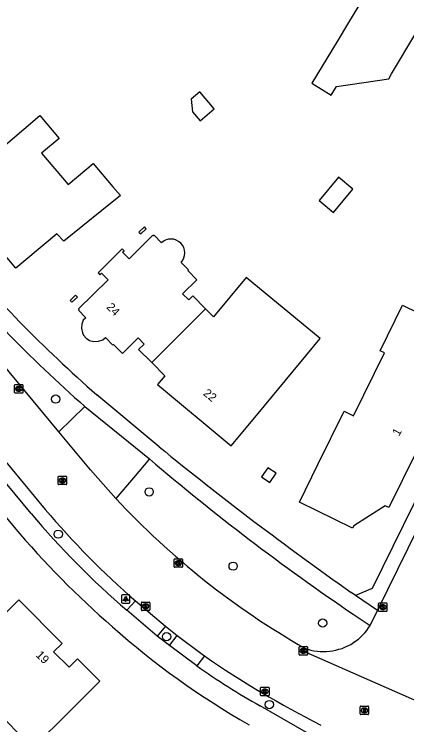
# Model space of a CAD drawing. Extents: x 157321 to 158827, y 386650 to 388532.
# Drawn here: x 158330 to 158376.5, y 387328.9 to 387412.9 of the extents above; entities that cross this region are included whole.
import ezdxf

# ---------------------------------------------------------------- set-up
doc = ezdxf.new("R2010")
doc.units = 0
for name, color, linetype in [('IMGEO_Berm_groen', 7, 'Continuous'), ('IMGEO_Boom', 7, 'Continuous'), ('IMGEO_Kolk', 7, 'Continuous'), ('IMGEO_Lichtpunt', 7, 'Continuous'), ('IMGEO_Pand', 7, 'Continuous'), ('IMGEO_Pand_nummerreeks', 7, 'Continuous'), ('IMGEO_Rijbaan_lokaal_gesloten', 7, 'Continuous'), ('IMGEO_Rioolput', 7, 'Continuous'), ('IMGEO_Voetpad_open', 7, 'Continuous')]:
    doc.layers.add(name, color=color, linetype=linetype)

msp = doc.modelspace()

# ---------------------------------------------------------------- linework, layer by layer
at = {"layer": 'IMGEO_Berm_groen'}
msp.add_lwpolyline([(158379.915, 387360.272), (158379.759, 387359.954), (158372.405, 387344.98), (158370.438, 387344.152)], dxfattribs=at)
at = {"layer": 'IMGEO_Boom'}
for centre in [(158334.949, 387367.375), (158346.01, 387356.403), (158335.247, 387351.398), (158355.946, 387347.616), (158366.541, 387340.882), (158348.065, 387339.279), (158360.225, 387331.246)]:
    msp.add_circle(centre, 0.489, dxfattribs=at)
at = {"layer": 'IMGEO_Kolk'}
for p, q in [((158330.074, 387368.169), (158330.074, 387369.021)), ((158330.149, 387369.095), (158331.001, 387369.095)), ((158330.585, 387368.315), (158330.56, 387368.315)), ((158330.562, 387368.875), (158330.587, 387368.875)), ((158331.075, 387369.021), (158331.075, 387368.169)), ((158331.001, 387368.095), (158330.149, 387368.095)), ((158348.96, 387347.553), (158348.96, 387348.405)), ((158349.035, 387348.479), (158349.887, 387348.479)), ((158349.448, 387348.259), (158349.473, 387348.259)), ((158349.961, 387348.405), (158349.961, 387347.553)), ((158349.887, 387347.479), (158349.035, 387347.479)), ((158349.471, 387347.699), (158349.446, 387347.699)), ((158345.087, 387342.441), (158345.087, 387343.293)), ((158345.162, 387343.367), (158346.014, 387343.367)), ((158345.575, 387343.147), (158345.6, 387343.147)), ((158346.088, 387343.293), (158346.088, 387342.441)), ((158373.152, 387342.339), (158373.152, 387343.191)), ((158373.227, 387343.265), (158374.079, 387343.265)), ((158374.153, 387343.191), (158374.153, 387342.339)), ((158346.014, 387342.367), (158345.162, 387342.367)), ((158345.598, 387342.587), (158345.573, 387342.587)), ((158374.079, 387342.265), (158373.227, 387342.265)), ((158373.663, 387342.485), (158373.638, 387342.485)), ((158373.64, 387343.045), (158373.665, 387343.045)), ((158363.748, 387337.178), (158363.748, 387338.03)), ((158363.823, 387338.104), (158364.675, 387338.104)), ((158364.749, 387338.03), (158364.749, 387337.178)), ((158364.259, 387337.324), (158364.234, 387337.324)), ((158364.236, 387337.884), (158364.261, 387337.884)), ((158364.675, 387337.104), (158363.823, 387337.104)), ((158359.2, 387332.364), (158359.2, 387333.216)), ((158359.275, 387333.29), (158360.127, 387333.29)), ((158359.688, 387333.07), (158359.713, 387333.07)), ((158360.201, 387333.216), (158360.201, 387332.364)), ((158360.127, 387332.29), (158359.275, 387332.29)), ((158359.711, 387332.51), (158359.686, 387332.51))]:
    msp.add_line(p, q, dxfattribs=at)
for points in [[(158330.074, 387368.169), (158330.074, 387369.021)], [(158330.149, 387369.095), (158331.001, 387369.095)], [(158330.395, 387368.795), (158330.518, 387368.795), (158330.518, 387368.644), (158330.648, 387368.795), (158330.812, 387368.795), (158330.666, 387368.644), (158330.819, 387368.395), (158330.667, 387368.395), (158330.582, 387368.559), (158330.518, 387368.492), (158330.518, 387368.395), (158330.395, 387368.395), (158330.395, 387368.795)], [(158331.075, 387369.021), (158331.075, 387368.169)], [(158331.001, 387368.095), (158330.149, 387368.095)], [(158348.96, 387347.553), (158348.96, 387348.405)], [(158349.035, 387348.479), (158349.887, 387348.479)], [(158349.281, 387348.179), (158349.404, 387348.179), (158349.404, 387348.028), (158349.534, 387348.179), (158349.698, 387348.179), (158349.552, 387348.028), (158349.705, 387347.779), (158349.553, 387347.779), (158349.468, 387347.943), (158349.404, 387347.876), (158349.404, 387347.779), (158349.281, 387347.779), (158349.281, 387348.179)], [(158349.961, 387348.405), (158349.961, 387347.553)], [(158349.887, 387347.479), (158349.035, 387347.479)], [(158345.087, 387342.441), (158345.087, 387343.293)], [(158345.162, 387343.367), (158346.014, 387343.367)], [(158345.408, 387343.067), (158345.531, 387343.067), (158345.531, 387342.916), (158345.661, 387343.067), (158345.825, 387343.067), (158345.679, 387342.916), (158345.832, 387342.667), (158345.68, 387342.667), (158345.595, 387342.831), (158345.531, 387342.764), (158345.531, 387342.667), (158345.408, 387342.667), (158345.408, 387343.067)], [(158346.088, 387343.293), (158346.088, 387342.441)], [(158373.152, 387342.339), (158373.152, 387343.191)], [(158373.227, 387343.265), (158374.079, 387343.265)], [(158374.153, 387343.191), (158374.153, 387342.339)], [(158346.014, 387342.367), (158345.162, 387342.367)], [(158374.079, 387342.265), (158373.227, 387342.265)], [(158373.473, 387342.965), (158373.596, 387342.965), (158373.596, 387342.814), (158373.726, 387342.965), (158373.89, 387342.965), (158373.744, 387342.814), (158373.897, 387342.565), (158373.745, 387342.565), (158373.66, 387342.729), (158373.596, 387342.662), (158373.596, 387342.565), (158373.473, 387342.565), (158373.473, 387342.965)], [(158363.748, 387337.178), (158363.748, 387338.03)], [(158363.823, 387338.104), (158364.675, 387338.104)], [(158364.749, 387338.03), (158364.749, 387337.178)], [(158364.069, 387337.804), (158364.192, 387337.804), (158364.192, 387337.653), (158364.322, 387337.804), (158364.486, 387337.804), (158364.34, 387337.653), (158364.493, 387337.404), (158364.341, 387337.404), (158364.256, 387337.568), (158364.192, 387337.501), (158364.192, 387337.404), (158364.069, 387337.404), (158364.069, 387337.804)], [(158364.675, 387337.104), (158363.823, 387337.104)], [(158359.2, 387332.364), (158359.2, 387333.216)], [(158359.275, 387333.29), (158360.127, 387333.29)], [(158359.521, 387332.99), (158359.644, 387332.99), (158359.644, 387332.839), (158359.774, 387332.99), (158359.938, 387332.99), (158359.792, 387332.839), (158359.945, 387332.59), (158359.793, 387332.59), (158359.708, 387332.754), (158359.644, 387332.687), (158359.644, 387332.59), (158359.521, 387332.59), (158359.521, 387332.99)], [(158360.201, 387333.216), (158360.201, 387332.364)], [(158360.127, 387332.29), (158359.275, 387332.29)]]:
    msp.add_lwpolyline(points, dxfattribs=at)
for centre, start, end in [((158330.151, 387369.019), 91.55205, 178.44795), ((158330.151, 387369.019), 91.55205, 178.44795), ((158330.999, 387369.019), 1.55205, 88.44795), ((158330.999, 387369.019), 1.55205, 88.44795), ((158330.151, 387368.171), 181.55205, 268.44795), ((158330.151, 387368.171), 181.55205, 268.44795), ((158330.999, 387368.171), 271.55205, 358.44795), ((158330.999, 387368.171), 271.55205, 358.44795), ((158349.037, 387348.403), 91.55205, 178.44795), ((158349.037, 387348.403), 91.55205, 178.44795), ((158349.885, 387348.403), 1.55205, 88.44795), ((158349.885, 387348.403), 1.55205, 88.44795), ((158349.037, 387347.555), 181.55205, 268.44795), ((158349.037, 387347.555), 181.55205, 268.44795), ((158349.885, 387347.555), 271.55205, 358.44795), ((158349.885, 387347.555), 271.55205, 358.44795), ((158345.164, 387343.291), 91.55205, 178.44795), ((158345.164, 387343.291), 91.55205, 178.44795), ((158346.012, 387343.291), 1.55205, 88.44795), ((158346.012, 387343.291), 1.55205, 88.44795), ((158373.229, 387343.189), 91.55205, 178.44795), ((158373.229, 387343.189), 91.55205, 178.44795), ((158374.077, 387343.189), 1.55205, 88.44795), ((158374.077, 387343.189), 1.55205, 88.44795), ((158345.164, 387342.443), 181.55205, 268.44795), ((158345.164, 387342.443), 181.55205, 268.44795), ((158346.012, 387342.443), 271.55205, 358.44795), ((158346.012, 387342.443), 271.55205, 358.44795), ((158373.229, 387342.341), 181.55205, 268.44795), ((158373.229, 387342.341), 181.55205, 268.44795), ((158374.077, 387342.341), 271.55205, 358.44795), ((158374.077, 387342.341), 271.55205, 358.44795), ((158363.825, 387338.028), 91.55205, 178.44795), ((158363.825, 387338.028), 91.55205, 178.44795), ((158364.673, 387338.028), 1.55205, 88.44795), ((158364.673, 387338.028), 1.55205, 88.44795), ((158363.825, 387337.18), 181.55205, 268.44795), ((158363.825, 387337.18), 181.55205, 268.44795), ((158364.673, 387337.18), 271.55205, 358.44795), ((158364.673, 387337.18), 271.55205, 358.44795), ((158359.277, 387333.214), 91.55205, 178.44795), ((158359.277, 387333.214), 91.55205, 178.44795), ((158360.125, 387333.214), 1.55205, 88.44795), ((158360.125, 387333.214), 1.55205, 88.44795), ((158359.277, 387332.366), 181.55205, 268.44795), ((158359.277, 387332.366), 181.55205, 268.44795), ((158360.125, 387332.366), 271.55205, 358.44795), ((158360.125, 387332.366), 271.55205, 358.44795)]:
    msp.add_arc(centre, 0.0765, start, end, dxfattribs=at)
for centre, major_axis, ratio, start_param, end_param in [((158330.561, 387368.595), (-0.387, 0.002), 0.722429, 4.712389, 7.853982), ((158330.586, 387368.595), (-0.39, 0.002), 0.717154, 1.570796, 4.712389), ((158349.447, 387347.979), (-0.387, 0.002), 0.722429, 4.712389, 7.853982), ((158349.472, 387347.979), (-0.39, 0.002), 0.717154, 1.570796, 4.712389), ((158345.574, 387342.867), (-0.387, 0.002), 0.722429, 4.712389, 7.853982), ((158345.599, 387342.867), (-0.39, 0.002), 0.717154, 1.570796, 4.712389), ((158373.639, 387342.765), (-0.387, 0.002), 0.722429, 4.712389, 7.853982), ((158373.664, 387342.765), (-0.39, 0.002), 0.717154, 1.570796, 4.712389), ((158364.235, 387337.604), (-0.387, 0.002), 0.722429, 4.712389, 7.853982), ((158364.26, 387337.604), (-0.39, 0.002), 0.717154, 1.570796, 4.712389), ((158359.687, 387332.79), (-0.387, 0.002), 0.722429, 4.712389, 7.853982), ((158359.712, 387332.79), (-0.39, 0.002), 0.717154, 1.570796, 4.712389)]:
    msp.add_ellipse(centre, major_axis=major_axis, ratio=ratio, start_param=start_param, end_param=end_param, dxfattribs=at)
at = {"layer": 'IMGEO_Lichtpunt'}
for p, q in [((158342.743, 387344.132), (158342.743, 387343.325)), ((158342.743, 387344.132), (158342.743, 387343.325)), ((158343.645, 387344.227), (158342.837, 387344.227)), ((158343.645, 387344.227), (158342.837, 387344.227)), ((158343.739, 387343.325), (158343.739, 387344.132)), ((158343.739, 387343.325), (158343.739, 387344.132)), ((158342.837, 387343.231), (158343.645, 387343.231)), ((158342.837, 387343.231), (158343.645, 387343.231))]:
    msp.add_line(p, q, dxfattribs=at)
for points in [[(158343.117, 387343.796), (158343.156, 387343.768), (158342.968, 387343.506), (158342.93, 387343.533), (158343.117, 387343.796)], [(158343.219, 387343.748), (158343.266, 387343.748), (158343.266, 387343.426), (158343.219, 387343.426), (158343.219, 387343.748)], [(158343.329, 387343.768), (158343.367, 387343.795), (158343.554, 387343.533), (158343.515, 387343.505), (158343.329, 387343.768)]]:
    msp.add_lwpolyline(points, dxfattribs=at)
msp.add_circle((158343.242, 387343.93), 0.0994, dxfattribs=at)
for centre, start, end in [((158342.837, 387344.132), 90, 180), ((158342.837, 387344.132), 90, 180), ((158343.645, 387344.132), 0, 90), ((158343.645, 387344.132), 0, 90), ((158342.837, 387343.325), 180, 270), ((158342.837, 387343.325), 180, 270), ((158343.645, 387343.325), 270, 0), ((158343.645, 387343.325), 270, 360)]:
    msp.add_arc(centre, 0.0946, start, end, dxfattribs=at)
at = {"layer": 'IMGEO_Pand'}
for points in [[(158384.66, 387412.306), (158387.22, 387416.6), (158379.5, 387421.19), (158375.327, 387414.283), (158372.158, 387416.198), (158369.581, 387411.914), (158368.24, 387409.686), (158365.257, 387404.731), (158367.553, 387403.349), (158368.159, 387404.358), (158374.358, 387405.276), (158374.693, 387405.838), (158377.571, 387410.663), (158382.077, 387407.975), (158384.66, 387412.306)], [(158350.97, 387402.861), (158351.15, 387401.342), (158352.034, 387400.291), (158353.721, 387401.709), (158352.014, 387403.738), (158350.97, 387402.861)], [(158336.422, 387392.76), (158339.391, 387395.257), (158341.707, 387392.502), (158342.609, 387391.468), (158340.413, 387389.702), (158335.894, 387386.067), (158335.094, 387386.941), (158334.057, 387386.069), (158330.23, 387382.85), (158327.971, 387385.523), (158328.988, 387386.383), (158328.069, 387387.47), (158323.52, 387392.86), (158327.338, 387396.09), (158333.07, 387400.94), (158335.354, 387398.224), (158333.288, 387396.486), (158336.422, 387392.76)], [(158366.109, 387390.854), (158367.827, 387389.431), (158370.113, 387392.192), (158368.395, 387393.614), (158366.109, 387390.854)], [(158344.799, 387387.125), (158345.008, 387386.91), (158345.653, 387387.538), (158345.444, 387387.753), (158344.799, 387387.125)], [(158347.46, 387385.879), (158346.587, 387386.759), (158346.507, 387386.681), (158346.43, 387386.758), (158343.633, 387383.985), (158342.873, 387384.752), (158343.043, 387384.921), (158342.818, 387385.147), (158339.962, 387382.315), (158340.188, 387382.088), (158340.379, 387382.274), (158341.164, 387381.467), (158337.636, 387378.037), (158337.71, 387377.96), (158337.64, 387377.88), (158338.51, 387377.01), (158338.195, 387376.696), (158338.05, 387376.24), (158337.996, 387375.773), (158338.108, 387375.23), (158338.258, 387374.924), (158338.544, 387374.601), (158338.967, 387374.32), (158339.453, 387374.183), (158340.03, 387374.22), (158340.51, 387374.401), (158340.83, 387374.65), (158341.69, 387373.78), (158341.77, 387373.85), (158342.85, 387372.77), (158344.693, 387374.618), (158345.419, 387373.894), (158344.765, 387373.238), (158346.317, 387371.69)], [(158352.667, 387378.058), (158351.163, 387379.574), (158350.687, 387379.103), (158349.963, 387379.834), (158351.644, 387381.502), (158350.58, 387382.574), (158350.66, 387382.653), (158349.787, 387383.533)], [(158346.317, 387371.69), (158347.869, 387370.143), (158347, 387369.09), (158355.71, 387361.84), (158358.899, 387365.691), (158366.233, 387374.547), (158357.507, 387381.773), (158353.626, 387377.091), (158352.667, 387378.058)], [(158336.66, 387379.04), (158336.869, 387378.825), (158337.514, 387379.453), (158337.305, 387379.668), (158336.66, 387379.04)], [(158375.998, 387378.502), (158381.374, 387375.861), (158378.72, 387370.458), (158381.79, 387368.95), (158381.649, 387368.664), (158379.052, 387363.376), (158378.764, 387363.518), (158377.882, 387361.713), (158377.552, 387361.038), (158374.382, 387354.554), (158373.941, 387354.77), (158370.211, 387352.374), (158370.074, 387352.095), (158363.78, 387355.17), (158365.985, 387359.658), (158369.076, 387365.951), (158370.181, 387365.408), (158373.839, 387372.856), (158373.344, 387373.099), (158375.998, 387378.502)], [(158346.317, 387371.69), (158352.667, 387378.058)], [(158360.275, 387357.516), (158361.025, 387358.612), (158360.071, 387359.264), (158359.321, 387358.168), (158360.275, 387357.516)], [(158322.666, 387335.764), (158327.042, 387340.108), (158330.59, 387343.63), (158335.702, 387338.475), (158334.694, 387337.485), (158336.562, 387335.655), (158337.525, 387336.644), (158340.16, 387334), (158336.612, 387330.478), (158332.23, 387326.13), (158322.666, 387335.764)]]:
    msp.add_lwpolyline(points, dxfattribs=at)
msp.add_arc((158348.578, 387384.661), 1.653, 316.99156, 132.54252, dxfattribs=at)
at = {"layer": 'IMGEO_Rijbaan_lokaal_gesloten'}
for points in [[(158335.308, 387363.51), (158318.604, 387383.657)], [(158325.866, 387363.795), (158333.693, 387354.316)], [(158342.065, 387355.614), (158339.049, 387358.998), (158335.308, 387363.51)], [(158373.022, 387342.389), (158381.484, 387359.515)], [(158344.373, 387343.503), (158347.937, 387340.505)], [(158372.166, 387340.603), (158373.022, 387342.389)], [(158347.937, 387340.505), (158349.331, 387339.402)], [(158349.331, 387339.402), (158352.277, 387337.19), (158352.56, 387336.994)], [(158379.993, 387330.638), (158364.242, 387337.553), (158364.412, 387337.916)]]:
    msp.add_lwpolyline(points, dxfattribs=at)
for centre, radius, start, end in [((158412.028, 387420.998), 95.76, 223.06221, 240.18194), ((158415.085, 387424.026), 107.164, 220.57916, 228.71175), ((158366.665, 387343.971), 6.45, 303.07439, 328.5226), ((158366.652, 387343.98), 6.464, 249.72249, 303.12562), ((158420.019, 387434.787), 118.803, 235.40154, 243.12416)]:
    msp.add_arc(centre, radius, start, end, dxfattribs=at)
at = {"layer": 'IMGEO_Rioolput'}
for p, q in [((158335.314, 387358.257), (158336.166, 387358.257)), ((158335.239, 387357.331), (158335.239, 387358.183)), ((158335.75, 387357.477), (158335.725, 387357.477)), ((158335.727, 387358.037), (158335.752, 387358.037)), ((158336.24, 387358.183), (158336.24, 387357.331)), ((158336.166, 387357.257), (158335.314, 387357.257)), ((158370.978, 387330.13), (158370.978, 387330.982)), ((158371.053, 387331.056), (158371.905, 387331.056)), ((158371.466, 387330.836), (158371.491, 387330.836)), ((158371.979, 387330.982), (158371.979, 387330.13)), ((158371.905, 387330.056), (158371.053, 387330.056)), ((158371.489, 387330.276), (158371.464, 387330.276))]:
    msp.add_line(p, q, dxfattribs=at)
for points in [[(158335.314, 387358.257), (158336.166, 387358.257)], [(158335.239, 387357.331), (158335.239, 387358.183)], [(158335.828, 387357.955), (158335.576, 387357.957), (158335.576, 387357.557)], [(158335.576, 387357.557), (158335.7, 387357.557), (158335.7, 387357.719), (158335.711, 387357.719)], [(158335.754, 387357.876), (158335.7, 387357.876), (158335.7, 387357.795)], [(158335.7, 387357.795), (158335.752, 387357.795)], [(158335.758, 387357.69), (158335.829, 387357.557), (158335.969, 387357.557), (158335.904, 387357.683)], [(158336.24, 387358.183), (158336.24, 387357.331)], [(158336.166, 387357.257), (158335.314, 387357.257)], [(158370.978, 387330.13), (158370.978, 387330.982)], [(158371.053, 387331.056), (158371.905, 387331.056)], [(158371.567, 387330.754), (158371.315, 387330.756), (158371.315, 387330.356)], [(158371.315, 387330.356), (158371.439, 387330.356), (158371.439, 387330.518), (158371.45, 387330.518)], [(158371.493, 387330.675), (158371.439, 387330.675), (158371.439, 387330.594)], [(158371.439, 387330.594), (158371.491, 387330.594)], [(158371.497, 387330.489), (158371.568, 387330.356), (158371.708, 387330.356), (158371.643, 387330.482)], [(158371.979, 387330.982), (158371.979, 387330.13)], [(158371.905, 387330.056), (158371.053, 387330.056)]]:
    msp.add_lwpolyline(points, dxfattribs=at)
for centre, radius, start, end in [((158335.316, 387358.181), 0.0765, 91.55205, 178.44795), ((158335.316, 387358.181), 0.0765, 91.55205, 178.44795), ((158336.164, 387358.181), 0.0765, 1.55205, 88.44795), ((158336.164, 387358.181), 0.0765, 1.55205, 88.44795), ((158335.71, 387357.666), 0.0533, 26.02933, 88.69889), ((158335.736, 387357.984), 0.19, 274.7715, 282.96867), ((158335.76, 387357.78), 0.0964, 77.00612, 93.18647), ((158335.774, 387357.837), 0.0378, 276.66336, 79.67722), ((158335.827, 387357.845), 0.109, 350.36119, 89.41601), ((158335.825, 387357.845), 0.112, 277.58423, 350.98172), ((158335.809, 387357.63), 0.108, 29.51342, 73.79051), ((158335.316, 387357.333), 0.0765, 181.55205, 268.44795), ((158335.316, 387357.333), 0.0765, 181.55205, 268.44795), ((158336.164, 387357.333), 0.0765, 271.55205, 358.44795), ((158336.164, 387357.333), 0.0765, 271.55205, 358.44795), ((158371.055, 387330.98), 0.0765, 91.55205, 178.44795), ((158371.055, 387330.98), 0.0765, 91.55205, 178.44795), ((158371.449, 387330.465), 0.0533, 26.02933, 88.69889), ((158371.475, 387330.783), 0.19, 274.7715, 282.96867), ((158371.499, 387330.579), 0.0964, 77.00612, 93.18647), ((158371.513, 387330.636), 0.0378, 276.66336, 79.67722), ((158371.566, 387330.644), 0.109, 350.36119, 89.41601), ((158371.564, 387330.644), 0.112, 277.58423, 350.98172), ((158371.548, 387330.429), 0.108, 29.51342, 73.79051), ((158371.903, 387330.98), 0.0765, 1.55205, 88.44795), ((158371.903, 387330.98), 0.0765, 1.55205, 88.44795), ((158371.055, 387330.132), 0.0765, 181.55205, 268.44795), ((158371.055, 387330.132), 0.0765, 181.55205, 268.44795), ((158371.903, 387330.132), 0.0765, 271.55205, 358.44795), ((158371.903, 387330.132), 0.0765, 271.55205, 358.44795)]:
    msp.add_arc(centre, radius, start, end, dxfattribs=at)
for centre, major_axis, ratio, start_param, end_param in [((158335.726, 387357.757), (-0.387, 0.002), 0.722429, 4.712389, 7.853982), ((158335.751, 387357.757), (-0.39, 0.002), 0.717154, 1.570796, 4.712389), ((158371.465, 387330.556), (-0.387, 0.002), 0.722429, 4.712389, 7.853982), ((158371.49, 387330.556), (-0.39, 0.002), 0.717154, 1.570796, 4.712389)]:
    msp.add_ellipse(centre, major_axis=major_axis, ratio=ratio, start_param=start_param, end_param=end_param, dxfattribs=at)
at = {"layer": 'IMGEO_Voetpad_open'}
for points in [[(158306.938, 387380.076), (158307.496, 387379.401), (158316.941, 387367.978), (158330.039, 387352.229)], [(158347.196, 387361.722), (158339.82, 387367.872)], [(158338.402, 387366.501), (158335.308, 387363.51)], [(158338.402, 387366.501), (158346.041, 387360.306)], [(158332.037, 387353.843), (158324.642, 387362.749)], [(158346.041, 387360.306), (158344.137, 387358.059), (158342.065, 387355.614)], [(158370.438, 387344.152), (158369.932, 387344.497)], [(158373.022, 387342.389), (158370.438, 387344.152)], [(158343.369, 387342.39), (158344.373, 387343.503)], [(158346.963, 387339.348), (158343.369, 387342.39)], [(158370.163, 387341.925), (158372.166, 387340.603)], [(158347.937, 387340.505), (158346.963, 387339.348)], [(158348.409, 387338.21), (158346.963, 387339.348)], [(158348.409, 387338.21), (158349.331, 387339.402)], [(158351.644, 387335.826), (158348.409, 387338.21)], [(158352.56, 387336.994), (158351.644, 387335.826)], [(158364.645, 387327.956), (158359.135, 387331.078)]]:
    msp.add_lwpolyline(points, dxfattribs=at)
for centre, radius, start, end in [((158453.27, 387496.804), 171.74, 220.28774, 228.65482), ((158454.261, 387497.706), 175.037, 220.05827, 228.55433), ((158603.954, 387677.01), 406.609, 230.842, 234.8622), ((158525.069, 387570.232), 275.898, 229.54194, 235.84315), ((158410.483, 387420.128), 102.701, 220.19686, 229.19461), ((158411.752, 387421.226), 106.947, 220.17737, 229.04871), ((158404.858, 387411.481), 95.075, 228.33742, 240.35569), ((158404.647, 387411.167), 92.117, 234.87309, 240.39163)]:
    msp.add_arc(centre, radius, start, end, dxfattribs=at)

# ---------------------------------------------------------------- texts
at = {"layer": 'IMGEO_Pand_nummerreeks'}
for s, rotation, p in [('24', 314.51288, (158340.887, 387378.186)), ('22', 320.22679, (158352.33, 387367.933)), ('1', 61.03433, (158375.582, 387362.939)), ('19', 314.82095, (158332.53, 387337.024))]:
    msp.add_text(s, height=1, rotation=rotation, dxfattribs=at).set_placement(p)

doc.saveas('drawing.dxf')
